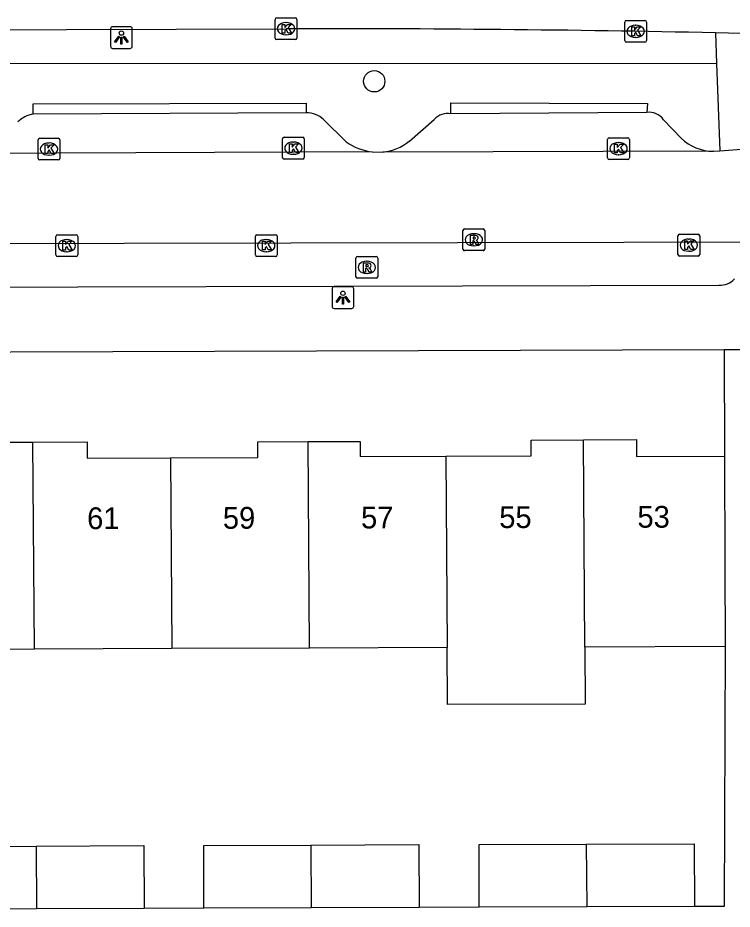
# Model space of a CAD drawing. Extents: x 160732 to 162105, y 387428 to 388479.
# Drawn here: x 161238.96 to 161271.76, y 388299.83 to 388340.75 of the extents above; entities that cross this region are included whole.
import ezdxf

# ---------------------------------------------------------------- set-up
doc = ezdxf.new("R2010")
doc.units = 0
for name, color, linetype in [('IMGEO_Berm_groen', 7, 'Continuous'), ('IMGEO_Boom', 7, 'Continuous'), ('IMGEO_Kolk', 7, 'Continuous'), ('IMGEO_Lichtpunt', 7, 'Continuous'), ('IMGEO_Pand', 7, 'Continuous'), ('IMGEO_Pand_nummerreeks', 7, 'Continuous'), ('IMGEO_Parkeervlak_open', 7, 'Continuous'), ('IMGEO_Rijbaan_lokaal_open', 7, 'Continuous'), ('IMGEO_Rijbaan_regionaal_gesloten', 7, 'Continuous'), ('IMGEO_Rioolput', 7, 'Continuous'), ('IMGEO_Verkeerseiland_groen', 7, 'Continuous'), ('IMGEO_Voetpad_open', 7, 'Continuous')]:
    doc.layers.add(name, color=color, linetype=linetype)

msp = doc.modelspace()

# ---------------------------------------------------------------- linework, layer by layer
at = {"layer": 'IMGEO_Berm_groen'}
msp.add_lwpolyline([(161164.926, 388337.634), (161165.495, 388337.628), (161167.796, 388338.252), (161171.937, 388338.674), (161271.049, 388338.649)], dxfattribs=at)
at = {"layer": 'IMGEO_Boom'}
msp.add_circle((161255.325, 388337.837), 0.489, dxfattribs=at)
at = {"layer": 'IMGEO_Kolk'}
for p, q in [((161250.775, 388339.824), (161250.775, 388340.676)), ((161250.85, 388340.75), (161251.702, 388340.75)), ((161251.263, 388340.53), (161251.288, 388340.53)), ((161251.776, 388340.676), (161251.776, 388339.824)), ((161266.827, 388339.705), (161266.827, 388340.557)), ((161266.902, 388340.631), (161267.754, 388340.631)), ((161267.828, 388340.557), (161267.828, 388339.705)), ((161267.315, 388340.411), (161267.34, 388340.411)), ((161251.702, 388339.75), (161250.85, 388339.75)), ((161251.286, 388339.97), (161251.261, 388339.97)), ((161267.338, 388339.851), (161267.313, 388339.851)), ((161267.754, 388339.631), (161266.902, 388339.631)), ((161239.964, 388335.224), (161240.816, 388335.224)), ((161251.112, 388334.34), (161251.112, 388335.192)), ((161251.187, 388335.266), (161252.039, 388335.266)), ((161252.113, 388335.192), (161252.113, 388334.34)), ((161266.044, 388334.319), (161266.044, 388335.171)), ((161266.119, 388335.245), (161266.971, 388335.245)), ((161267.045, 388335.171), (161267.045, 388334.319)), ((161239.889, 388334.298), (161239.889, 388335.15)), ((161240.377, 388335.004), (161240.402, 388335.004)), ((161240.89, 388335.15), (161240.89, 388334.298)), ((161251.6, 388335.046), (161251.625, 388335.046)), ((161266.532, 388335.025), (161266.557, 388335.025)), ((161240.4, 388334.444), (161240.375, 388334.444)), ((161251.623, 388334.486), (161251.598, 388334.486)), ((161266.555, 388334.465), (161266.53, 388334.465)), ((161240.816, 388334.224), (161239.964, 388334.224)), ((161252.039, 388334.266), (161251.187, 388334.266)), ((161266.971, 388334.245), (161266.119, 388334.245)), ((161240.707, 388329.864), (161240.707, 388330.716)), ((161240.782, 388330.79), (161241.634, 388330.79)), ((161241.708, 388330.716), (161241.708, 388329.864)), ((161249.866, 388329.867), (161249.866, 388330.719)), ((161249.941, 388330.793), (161250.793, 388330.793)), ((161250.867, 388330.719), (161250.867, 388329.867)), ((161269.271, 388329.889), (161269.271, 388330.741)), ((161269.346, 388330.815), (161270.198, 388330.815)), ((161270.272, 388330.741), (161270.272, 388329.889)), ((161241.195, 388330.57), (161241.22, 388330.57)), ((161250.354, 388330.573), (161250.379, 388330.573)), ((161269.759, 388330.595), (161269.784, 388330.595)), ((161241.218, 388330.01), (161241.193, 388330.01)), ((161250.377, 388330.013), (161250.352, 388330.013)), ((161269.782, 388330.035), (161269.757, 388330.035)), ((161241.634, 388329.79), (161240.782, 388329.79)), ((161250.793, 388329.793), (161249.941, 388329.793)), ((161270.198, 388329.815), (161269.346, 388329.815))]:
    msp.add_line(p, q, dxfattribs=at)
for points in [[(161250.775, 388339.824), (161250.775, 388340.676)], [(161250.85, 388340.75), (161251.702, 388340.75)], [(161251.776, 388340.676), (161251.776, 388339.824)], [(161266.827, 388339.705), (161266.827, 388340.557)], [(161266.902, 388340.631), (161267.754, 388340.631)], [(161267.828, 388340.557), (161267.828, 388339.705)], [(161251.096, 388340.45), (161251.219, 388340.45), (161251.219, 388340.299), (161251.349, 388340.45), (161251.513, 388340.45), (161251.367, 388340.299), (161251.52, 388340.05), (161251.368, 388340.05), (161251.283, 388340.214), (161251.219, 388340.147), (161251.219, 388340.05), (161251.096, 388340.05), (161251.096, 388340.45)], [(161267.148, 388340.331), (161267.271, 388340.331), (161267.271, 388340.18), (161267.401, 388340.331), (161267.565, 388340.331), (161267.419, 388340.18), (161267.572, 388339.931), (161267.42, 388339.931), (161267.335, 388340.095), (161267.271, 388340.028), (161267.271, 388339.931), (161267.148, 388339.931), (161267.148, 388340.331)], [(161251.702, 388339.75), (161250.85, 388339.75)], [(161267.754, 388339.631), (161266.902, 388339.631)], [(161239.964, 388335.224), (161240.816, 388335.224)], [(161251.112, 388334.34), (161251.112, 388335.192)], [(161251.187, 388335.266), (161252.039, 388335.266)], [(161252.113, 388335.192), (161252.113, 388334.34)], [(161266.044, 388334.319), (161266.044, 388335.171)], [(161266.119, 388335.245), (161266.971, 388335.245)], [(161267.045, 388335.171), (161267.045, 388334.319)], [(161239.889, 388334.298), (161239.889, 388335.15)], [(161240.21, 388334.924), (161240.333, 388334.924), (161240.333, 388334.773), (161240.463, 388334.924), (161240.627, 388334.924), (161240.481, 388334.773), (161240.634, 388334.524), (161240.482, 388334.524), (161240.397, 388334.688), (161240.333, 388334.621), (161240.333, 388334.524), (161240.21, 388334.524), (161240.21, 388334.924)], [(161240.89, 388335.15), (161240.89, 388334.298)], [(161251.433, 388334.966), (161251.556, 388334.966), (161251.556, 388334.815), (161251.686, 388334.966), (161251.85, 388334.966), (161251.704, 388334.815), (161251.857, 388334.566), (161251.705, 388334.566), (161251.62, 388334.73), (161251.556, 388334.663), (161251.556, 388334.566), (161251.433, 388334.566), (161251.433, 388334.966)], [(161266.365, 388334.945), (161266.488, 388334.945), (161266.488, 388334.794), (161266.618, 388334.945), (161266.782, 388334.945), (161266.636, 388334.794), (161266.789, 388334.545), (161266.637, 388334.545), (161266.552, 388334.709), (161266.488, 388334.642), (161266.488, 388334.545), (161266.365, 388334.545), (161266.365, 388334.945)], [(161240.816, 388334.224), (161239.964, 388334.224)], [(161252.039, 388334.266), (161251.187, 388334.266)], [(161266.971, 388334.245), (161266.119, 388334.245)], [(161240.707, 388329.864), (161240.707, 388330.716)], [(161240.782, 388330.79), (161241.634, 388330.79)], [(161241.708, 388330.716), (161241.708, 388329.864)], [(161249.866, 388329.867), (161249.866, 388330.719)], [(161249.941, 388330.793), (161250.793, 388330.793)], [(161250.867, 388330.719), (161250.867, 388329.867)], [(161269.271, 388329.889), (161269.271, 388330.741)], [(161269.346, 388330.815), (161270.198, 388330.815)], [(161270.272, 388330.741), (161270.272, 388329.889)], [(161241.028, 388330.49), (161241.151, 388330.49), (161241.151, 388330.339), (161241.281, 388330.49), (161241.445, 388330.49), (161241.299, 388330.339), (161241.452, 388330.09), (161241.3, 388330.09), (161241.215, 388330.254), (161241.151, 388330.187), (161241.151, 388330.09), (161241.028, 388330.09), (161241.028, 388330.49)], [(161250.187, 388330.493), (161250.31, 388330.493), (161250.31, 388330.342), (161250.44, 388330.493), (161250.604, 388330.493), (161250.458, 388330.342), (161250.611, 388330.093), (161250.459, 388330.093), (161250.374, 388330.257), (161250.31, 388330.19), (161250.31, 388330.093), (161250.187, 388330.093), (161250.187, 388330.493)], [(161269.592, 388330.515), (161269.715, 388330.515), (161269.715, 388330.364), (161269.845, 388330.515), (161270.009, 388330.515), (161269.863, 388330.364), (161270.016, 388330.115), (161269.864, 388330.115), (161269.779, 388330.279), (161269.715, 388330.212), (161269.715, 388330.115), (161269.592, 388330.115), (161269.592, 388330.515)], [(161241.634, 388329.79), (161240.782, 388329.79)], [(161250.793, 388329.793), (161249.941, 388329.793)], [(161270.198, 388329.815), (161269.346, 388329.815)]]:
    msp.add_lwpolyline(points, dxfattribs=at)
for centre, start, end in [((161250.852, 388340.674), 91.552, 178.448), ((161250.852, 388340.674), 91.552, 178.448), ((161251.7, 388340.674), 1.552, 88.448), ((161251.7, 388340.674), 1.552, 88.448), ((161266.904, 388340.555), 91.552, 178.448), ((161266.904, 388340.555), 91.552, 178.448), ((161267.752, 388340.555), 1.552, 88.448), ((161267.752, 388340.555), 1.552, 88.448), ((161250.852, 388339.826), 181.552, 268.448), ((161250.852, 388339.826), 181.552, 268.448), ((161251.7, 388339.826), 271.552, 358.448), ((161251.7, 388339.826), 271.552, 358.448), ((161266.904, 388339.707), 181.552, 268.448), ((161266.904, 388339.707), 181.552, 268.448), ((161267.752, 388339.707), 271.552, 358.448), ((161267.752, 388339.707), 271.552, 358.448), ((161239.966, 388335.148), 91.552, 178.448), ((161239.966, 388335.148), 91.552, 178.448), ((161240.814, 388335.148), 1.552, 88.448), ((161240.814, 388335.148), 1.552, 88.448), ((161251.189, 388335.19), 91.552, 178.448), ((161251.189, 388335.19), 91.552, 178.448), ((161252.037, 388335.19), 1.552, 88.448), ((161252.037, 388335.19), 1.552, 88.448), ((161266.121, 388335.169), 91.552, 178.448), ((161266.121, 388335.169), 91.552, 178.448), ((161266.969, 388335.169), 1.552, 88.448), ((161266.969, 388335.169), 1.552, 88.448), ((161251.189, 388334.342), 181.552, 268.448), ((161251.189, 388334.342), 181.552, 268.448), ((161252.037, 388334.342), 271.552, 358.448), ((161252.037, 388334.342), 271.552, 358.448), ((161239.966, 388334.3), 181.552, 268.448), ((161239.966, 388334.3), 181.552, 268.448), ((161240.814, 388334.3), 271.552, 358.448), ((161240.814, 388334.3), 271.552, 358.448), ((161266.121, 388334.321), 181.552, 268.448), ((161266.121, 388334.321), 181.552, 268.448), ((161266.969, 388334.321), 271.552, 358.448), ((161266.969, 388334.321), 271.552, 358.448), ((161240.784, 388330.714), 91.552, 178.448), ((161240.784, 388330.714), 91.552, 178.448), ((161241.632, 388330.714), 1.552, 88.448), ((161241.632, 388330.714), 1.552, 88.448), ((161249.943, 388330.717), 91.552, 178.448), ((161249.943, 388330.717), 91.552, 178.448), ((161250.791, 388330.717), 1.552, 88.448), ((161250.791, 388330.717), 1.552, 88.448), ((161269.348, 388330.739), 91.552, 178.448), ((161269.348, 388330.739), 91.552, 178.448), ((161270.196, 388330.739), 1.552, 88.448), ((161270.196, 388330.739), 1.552, 88.448), ((161240.784, 388329.866), 181.552, 268.448), ((161240.784, 388329.866), 181.552, 268.448), ((161241.632, 388329.866), 271.552, 358.448), ((161241.632, 388329.866), 271.552, 358.448), ((161249.943, 388329.869), 181.552, 268.448), ((161249.943, 388329.869), 181.552, 268.448), ((161250.791, 388329.869), 271.552, 358.448), ((161250.791, 388329.869), 271.552, 358.448), ((161269.348, 388329.891), 181.552, 268.448), ((161269.348, 388329.891), 181.552, 268.448), ((161270.196, 388329.891), 271.552, 358.448), ((161270.196, 388329.891), 271.552, 358.448)]:
    msp.add_arc(centre, 0.0765, start, end, dxfattribs=at)
for centre, major_axis, ratio, start_param, end_param in [((161251.262, 388340.25), (-0.387, 0.002), 0.722429, 4.712389, 7.853982), ((161251.287, 388340.25), (-0.39, 0.002), 0.717154, 1.570796, 4.712389), ((161267.314, 388340.131), (-0.387, 0.002), 0.722429, 4.712389, 7.853982), ((161267.339, 388340.131), (-0.39, 0.002), 0.717154, 1.570796, 4.712389), ((161240.376, 388334.724), (-0.387, 0.002), 0.722429, 4.712389, 7.853982), ((161240.401, 388334.724), (-0.39, 0.002), 0.717154, 1.570796, 4.712389), ((161251.599, 388334.766), (-0.387, 0.002), 0.722429, 4.712389, 7.853982), ((161251.624, 388334.766), (-0.39, 0.002), 0.717154, 1.570796, 4.712389), ((161266.531, 388334.745), (-0.387, 0.002), 0.722429, 4.712389, 7.853982), ((161266.556, 388334.745), (-0.39, 0.002), 0.717154, 1.570796, 4.712389), ((161241.194, 388330.29), (-0.387, 0.002), 0.722429, 4.712389, 7.853982), ((161241.219, 388330.29), (-0.39, 0.002), 0.717154, 1.570796, 4.712389), ((161250.353, 388330.293), (-0.387, 0.002), 0.722429, 4.712389, 7.853982), ((161250.378, 388330.293), (-0.39, 0.002), 0.717154, 1.570796, 4.712389), ((161269.758, 388330.315), (-0.387, 0.002), 0.722429, 4.712389, 7.853982), ((161269.783, 388330.315), (-0.39, 0.002), 0.717154, 1.570796, 4.712389)]:
    msp.add_ellipse(centre, major_axis=major_axis, ratio=ratio, start_param=start_param, end_param=end_param, dxfattribs=at)
at = {"layer": 'IMGEO_Lichtpunt'}
for p, q in [((161243.215, 388340.249), (161243.215, 388339.442)), ((161243.215, 388340.249), (161243.215, 388339.442)), ((161244.117, 388340.344), (161243.309, 388340.344)), ((161244.117, 388340.344), (161243.309, 388340.344)), ((161244.211, 388339.442), (161244.211, 388340.249)), ((161244.211, 388339.442), (161244.211, 388340.249)), ((161243.309, 388339.348), (161244.117, 388339.348)), ((161243.309, 388339.348), (161244.117, 388339.348)), ((161253.389, 388328.308), (161253.389, 388327.501)), ((161253.389, 388328.308), (161253.389, 388327.501)), ((161254.291, 388328.403), (161253.483, 388328.403)), ((161254.291, 388328.403), (161253.483, 388328.403)), ((161254.385, 388327.501), (161254.385, 388328.308)), ((161254.385, 388327.501), (161254.385, 388328.308)), ((161253.483, 388327.407), (161254.291, 388327.407)), ((161253.483, 388327.407), (161254.291, 388327.407))]:
    msp.add_line(p, q, dxfattribs=at)
for points in [[(161243.589, 388339.913), (161243.628, 388339.885), (161243.44, 388339.623), (161243.402, 388339.65), (161243.589, 388339.913)], [(161243.691, 388339.865), (161243.738, 388339.865), (161243.738, 388339.543), (161243.691, 388339.543), (161243.691, 388339.865)], [(161243.801, 388339.885), (161243.839, 388339.912), (161244.026, 388339.65), (161243.987, 388339.622), (161243.801, 388339.885)], [(161253.763, 388327.972), (161253.802, 388327.944), (161253.614, 388327.682), (161253.576, 388327.709), (161253.763, 388327.972)], [(161253.865, 388327.924), (161253.912, 388327.924), (161253.912, 388327.602), (161253.865, 388327.602), (161253.865, 388327.924)], [(161253.975, 388327.944), (161254.013, 388327.971), (161254.2, 388327.709), (161254.161, 388327.681), (161253.975, 388327.944)]]:
    msp.add_lwpolyline(points, dxfattribs=at)
for centre in [(161243.714, 388340.047), (161253.888, 388328.106)]:
    msp.add_circle(centre, 0.0994, dxfattribs=at)
for centre, start, end in [((161243.309, 388340.249), 90, 180), ((161243.309, 388340.249), 90, 180), ((161244.117, 388340.249), 0, 90), ((161244.117, 388340.249), 0, 90), ((161243.309, 388339.442), 180, 270), ((161243.309, 388339.442), 180, 270), ((161244.117, 388339.442), 270, 0), ((161244.117, 388339.442), 270, 360), ((161253.483, 388328.308), 90, 180), ((161253.483, 388328.308), 90, 180), ((161254.291, 388328.308), 0, 90), ((161254.291, 388328.308), 0, 90), ((161253.483, 388327.501), 180, 270), ((161253.483, 388327.501), 180, 270), ((161254.291, 388327.501), 270, 0), ((161254.291, 388327.501), 270, 360)]:
    msp.add_arc(centre, 0.0946, start, end, dxfattribs=at)
at = {"layer": 'IMGEO_Pand'}
for points in [[(161233.345, 388320.595), (161237.395, 388320.609), (161237.392, 388321.265), (161239.649, 388321.273)], [(161239.649, 388321.273), (161242.14, 388321.282), (161242.142, 388320.539), (161245.975, 388320.553)], [(161239.724, 388311.771), (161239.649, 388321.273)], [(161245.975, 388320.553), (161249.978, 388320.567), (161249.975, 388321.288), (161252.29, 388321.296)], [(161252.29, 388321.296), (161254.673, 388321.305), (161254.676, 388320.612), (161258.615, 388320.626)], [(161252.353, 388311.817), (161252.29, 388321.296)], [(161258.615, 388320.626), (161262.532, 388320.64), (161262.529, 388321.366), (161264.93, 388321.375)], [(161264.93, 388321.375), (161267.367, 388321.384), (161267.37, 388320.615), (161271.404, 388320.63)], [(161264.997, 388311.862), (161264.93, 388321.375)], [(161245.975, 388320.553), (161246.035, 388311.794)], [(161258.615, 388320.626), (161258.673, 388311.839)], [(161271.404, 388320.63), (161271.422, 388315.631), (161271.436, 388311.885)], [(161258.673, 388311.839), (161252.353, 388311.817)], [(161264.997, 388311.862), (161265.014, 388309.246), (161258.69, 388309.223), (161258.673, 388311.839)], [(161271.436, 388311.885), (161264.997, 388311.862)], [(161239.724, 388311.771), (161233.416, 388311.749)], [(161246.035, 388311.794), (161239.724, 388311.771)], [(161252.353, 388311.817), (161246.035, 388311.794)], [(161265.061, 388302.816), (161270.022, 388302.835), (161270.033, 388299.956)], [(161234.877, 388299.858), (161234.866, 388302.707), (161239.795, 388302.725)], [(161239.795, 388302.725), (161244.749, 388302.744), (161244.76, 388299.865)], [(161239.795, 388302.725), (161239.818, 388299.847)], [(161247.506, 388299.874), (161247.495, 388302.753), (161252.413, 388302.771)], [(161252.413, 388302.771), (161257.378, 388302.79), (161257.389, 388299.911)], [(161252.413, 388302.771), (161252.432, 388299.893)], [(161260.15, 388299.919), (161260.139, 388302.798), (161265.061, 388302.816)], [(161265.061, 388302.816), (161265.081, 388299.938)], [(161239.818, 388299.847), (161234.877, 388299.828), (161234.877, 388299.858)], [(161244.76, 388299.865), (161239.818, 388299.847)], [(161252.432, 388299.893), (161247.506, 388299.874)], [(161257.389, 388299.911), (161252.432, 388299.893)], [(161265.081, 388299.938), (161260.15, 388299.919)], [(161270.033, 388299.956), (161265.081, 388299.938)]]:
    msp.add_lwpolyline(points, dxfattribs=at)
at = {"layer": 'IMGEO_Parkeervlak_open'}
for points in [[(161252.996, 388336.075), (161254.032, 388335.06)], [(161256.937, 388335.095), (161258.08, 388336.088)], [(161268.613, 388336.066), (161269.418, 388335.226)]]:
    msp.add_lwpolyline(points, dxfattribs=at)
for centre, radius, start, end in [((161252.247, 388335.329), 1.057, 44.9005, 92.3474), ((161267.939, 388335.59), 0.825, 35.236, 96.9078), ((161239.901, 388334.985), 1.367, 100.0561, 133.5937), ((161258.703, 388335.504), 0.854, 80.4818, 136.8374), ((161270.919, 388336.792), 2.169, 226.216, 269.4488), ((161255.541, 388337.175), 2.598, 234.4855, 263.1839), ((161255.524, 388336.768), 2.19, 275.1044, 310.1754)]:
    msp.add_arc(centre, radius, start, end, dxfattribs=at)
at = {"layer": 'IMGEO_Rijbaan_lokaal_open'}
for points in [[(161271.2, 388334.646), (161273.797, 388334.843)], [(161255.233, 388334.595), (161237.118, 388334.52)], [(161255.233, 388334.595), (161255.719, 388334.587)], [(161270.898, 388334.623), (161255.719, 388334.587)], [(161270.898, 388334.623), (161271.2, 388334.646)], [(161220.882, 388330.361), (161274.446, 388330.47)]]:
    msp.add_lwpolyline(points, dxfattribs=at)
at = {"layer": 'IMGEO_Rijbaan_regionaal_gesloten'}
msp.add_lwpolyline([(161167.265, 388340.112), (161173.327, 388340.124), (161173.379, 388340.049), (161205.842, 388340.108), (161251.276, 388340.25)], dxfattribs=at)
for centre, radius, start, end in [((161252.625, 387437.887), 902.364, 88.833501, 90.085644), ((161252.119, 387422.722), 917.536, 88.223126, 88.821178)]:
    msp.add_arc(centre, radius, start, end, dxfattribs=at)
at = {"layer": 'IMGEO_Rioolput'}
for p, q in [((161259.4, 388330.135), (161259.4, 388330.987)), ((161259.475, 388331.061), (161260.327, 388331.061)), ((161259.888, 388330.841), (161259.913, 388330.841)), ((161260.401, 388330.987), (161260.401, 388330.135)), ((161259.911, 388330.281), (161259.886, 388330.281)), ((161260.327, 388330.061), (161259.475, 388330.061)), ((161254.483, 388328.866), (161254.483, 388329.718)), ((161254.558, 388329.792), (161255.41, 388329.792)), ((161254.971, 388329.572), (161254.996, 388329.572)), ((161255.484, 388329.718), (161255.484, 388328.866)), ((161255.41, 388328.792), (161254.558, 388328.792)), ((161254.994, 388329.012), (161254.969, 388329.012))]:
    msp.add_line(p, q, dxfattribs=at)
for points in [[(161259.4, 388330.135), (161259.4, 388330.987)], [(161259.475, 388331.061), (161260.327, 388331.061)], [(161259.989, 388330.759), (161259.737, 388330.761), (161259.737, 388330.361)], [(161259.915, 388330.68), (161259.861, 388330.68), (161259.861, 388330.599)], [(161260.401, 388330.987), (161260.401, 388330.135)], [(161259.737, 388330.361), (161259.861, 388330.361), (161259.861, 388330.523), (161259.872, 388330.523)], [(161259.861, 388330.599), (161259.913, 388330.599)], [(161259.919, 388330.494), (161259.99, 388330.361), (161260.13, 388330.361), (161260.065, 388330.487)], [(161260.327, 388330.061), (161259.475, 388330.061)], [(161254.483, 388328.866), (161254.483, 388329.718)], [(161254.558, 388329.792), (161255.41, 388329.792)], [(161255.072, 388329.49), (161254.82, 388329.492), (161254.82, 388329.092)], [(161255.484, 388329.718), (161255.484, 388328.866)], [(161254.82, 388329.092), (161254.944, 388329.092), (161254.944, 388329.254), (161254.955, 388329.254)], [(161254.998, 388329.411), (161254.944, 388329.411), (161254.944, 388329.33)], [(161254.944, 388329.33), (161254.996, 388329.33)], [(161255.002, 388329.225), (161255.073, 388329.092), (161255.213, 388329.092), (161255.148, 388329.218)], [(161255.41, 388328.792), (161254.558, 388328.792)]]:
    msp.add_lwpolyline(points, dxfattribs=at)
for centre, radius, start, end in [((161259.477, 388330.985), 0.0765, 91.552, 178.448), ((161259.477, 388330.985), 0.0765, 91.552, 178.448), ((161259.921, 388330.584), 0.0964, 77.0061, 93.1865), ((161259.935, 388330.641), 0.0378, 276.6634, 79.6772), ((161259.988, 388330.649), 0.109, 350.3612, 89.416), ((161260.325, 388330.985), 0.0765, 1.552, 88.448), ((161260.325, 388330.985), 0.0765, 1.552, 88.448), ((161259.871, 388330.47), 0.0533, 26.0293, 88.6989), ((161259.897, 388330.788), 0.19, 274.7715, 282.9687), ((161259.986, 388330.649), 0.112, 277.5842, 350.9817), ((161259.97, 388330.434), 0.108, 29.5134, 73.7905), ((161259.477, 388330.137), 0.0765, 181.552, 268.448), ((161259.477, 388330.137), 0.0765, 181.552, 268.448), ((161260.325, 388330.137), 0.0765, 271.552, 358.448), ((161260.325, 388330.137), 0.0765, 271.552, 358.448), ((161254.56, 388329.716), 0.0765, 91.552, 178.448), ((161254.56, 388329.716), 0.0765, 91.552, 178.448), ((161255.071, 388329.38), 0.109, 350.3612, 89.416), ((161255.408, 388329.716), 0.0765, 1.552, 88.448), ((161255.408, 388329.716), 0.0765, 1.552, 88.448), ((161254.954, 388329.201), 0.0533, 26.0293, 88.6989), ((161254.98, 388329.519), 0.19, 274.7715, 282.9687), ((161255.004, 388329.315), 0.0964, 77.0061, 93.1865), ((161255.018, 388329.372), 0.0378, 276.6634, 79.6772), ((161255.069, 388329.38), 0.112, 277.5842, 350.9817), ((161255.053, 388329.165), 0.108, 29.5134, 73.7905), ((161254.56, 388328.868), 0.0765, 181.552, 268.448), ((161254.56, 388328.868), 0.0765, 181.552, 268.448), ((161255.408, 388328.868), 0.0765, 271.552, 358.448), ((161255.408, 388328.868), 0.0765, 271.552, 358.448)]:
    msp.add_arc(centre, radius, start, end, dxfattribs=at)
for centre, major_axis, ratio, start_param, end_param in [((161259.887, 388330.561), (-0.387, 0.002), 0.722429, 4.712389, 7.853982), ((161259.912, 388330.561), (-0.39, 0.002), 0.717154, 1.570796, 4.712389), ((161254.97, 388329.292), (-0.387, 0.002), 0.722429, 4.712389, 7.853982), ((161254.995, 388329.292), (-0.39, 0.002), 0.717154, 1.570796, 4.712389)]:
    msp.add_ellipse(centre, major_axis=major_axis, ratio=ratio, start_param=start_param, end_param=end_param, dxfattribs=at)
at = {"layer": 'IMGEO_Verkeerseiland_groen'}
for points in [[(161270.995, 388340.064), (161271.049, 388338.649)], [(161271.049, 388338.649), (161271.2, 388334.646)]]:
    msp.add_lwpolyline(points, dxfattribs=at)
at = {"layer": 'IMGEO_Voetpad_open'}
for points in [[(161239.662, 388336.331), (161239.662, 388336.809), (161252.204, 388336.832), (161252.204, 388336.385)], [(161258.844, 388336.346), (161258.839, 388336.845), (161267.872, 388336.811), (161267.84, 388336.409)], [(161252.204, 388336.385), (161239.662, 388336.331)], [(161267.84, 388336.409), (161258.844, 388336.346)], [(161224.033, 388328.361), (161271.149, 388328.482)], [(161271.388, 388325.511), (161219.896, 388325.347)], [(161272.375, 388325.514), (161271.388, 388325.511)], [(161271.388, 388325.511), (161271.404, 388320.63)], [(161271.436, 388311.885), (161271.396, 388299.951), (161270.033, 388299.956)], [(161247.506, 388299.874), (161244.76, 388299.865)], [(161260.15, 388299.919), (161257.389, 388299.911)]]:
    msp.add_lwpolyline(points, dxfattribs=at)
msp.add_arc((161271.229, 388329.331), 0.852, 264.6166, 318.8768, dxfattribs=at)

# ---------------------------------------------------------------- texts
at = {"layer": 'IMGEO_Pand_nummerreeks'}
for s, p in [('61', (161242.142, 388317.275)), ('59', (161248.375, 388317.292)), ('57', (161254.721, 388317.308)), ('55', (161261.067, 388317.324)), ('53', (161267.413, 388317.34))]:
    msp.add_text(s, height=1, rotation=0.1456, dxfattribs=at).set_placement(p)

doc.saveas('drawing.dxf')
